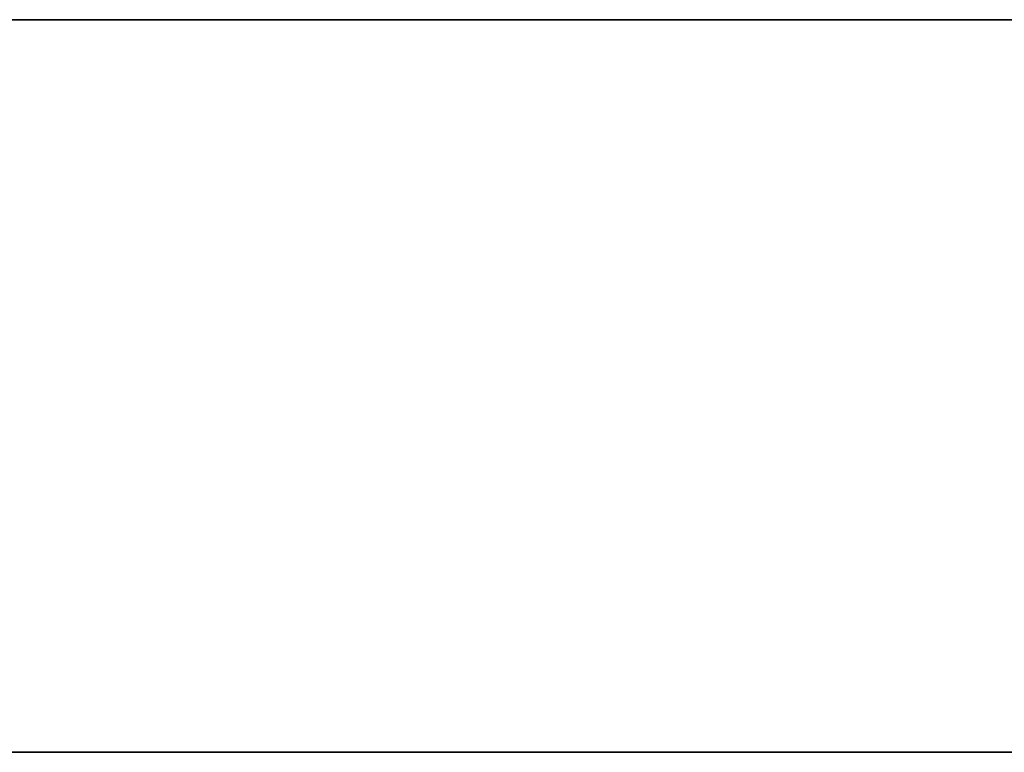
# Model space of a CAD drawing. Extents: x -0.3 to 41.3, y 0 to 17.8.
# Tile 324 of 625: x 24.715 to 24.916, y 0 to 0.15. Entities that reach past the tile are written whole.
import ezdxf

# ---------------------------------------------------------------- set-up
doc = ezdxf.new("R2010")
doc.units = 0
doc.header["$MEASUREMENT"] = 0
doc.layers.add('V220', color=7, linetype='Continuous')

msp = doc.modelspace()

# ---------------------------------------------------------------- linework, layer by layer
at = {"layer": 'V220', "color": 252, "true_color": 0x838383}
for points, invisible_edges in [([(18.82079, 0.15, 199.8), (18.82079, 0, 199.8), (25.13823, 0, 199.8)], 12), ([(18.82079, 0.15, 199.1), (18.82079, 0, 199.1), (25.13823, 0, 199.1)], 12), ([(18.82079, 0.15, 199.8), (25.13823, 0, 199.8), (25.13823, 0.15, 199.8)], 9), ([(18.82079, 0.15, 199.1), (25.13823, 0, 199.1), (25.13823, 0.15, 199.1)], 9)]:
    msp.add_3dface(points, dxfattribs=dict(at, invisible_edges=invisible_edges))
for points in [[(25.13823, 0.15, 199.8), (18.82079, 0.15, 199.8), (18.82079, 0.15, 199.1), (25.13823, 0.15, 199.1)], [(18.82079, 0, 199.8), (25.13823, 0, 199.8), (25.13823, 0, 199.1), (18.82079, 0, 199.1)]]:
    msp.add_3dface(points, dxfattribs=at)

doc.saveas('drawing.dxf')
